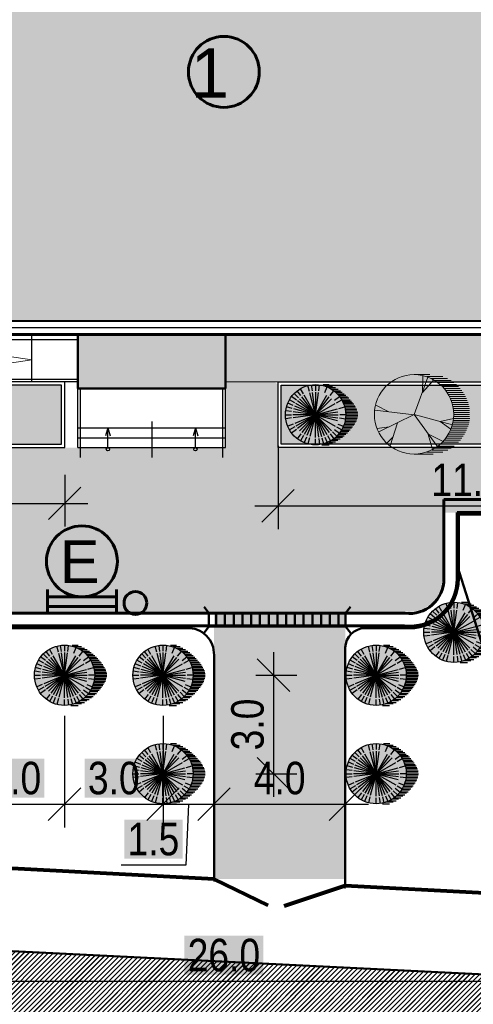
# Model space of a CAD drawing. Header units: millimetres. Extents: x -257011 to 237647566, y 2784933 to 6706507.
# Tile 389 of 451: x 10918180 to 10932003, y 5295984 to 5325991. Entities that reach past the tile are written whole.
import ezdxf

# ---------------------------------------------------------------- set-up
doc = ezdxf.new("R2010")
doc.units = ezdxf.units.MM
doc.header["$LTSCALE"] = 1000
doc.header["$XCLIPFRAME"] = 0
doc.header["$PDMODE"] = 32
doc.header["$PDSIZE"] = 0.3
doc.linetypes.add('ACAD_ISO02W100', pattern=[15, 12, -3])
for name, color, linetype in [('(002) Рамка', 7, 'Continuous'), ('(040) Ограда', 7, 'Continuous'), ('TREE', 74, 'Continuous')]:
    doc.layers.add(name, color=color, linetype=linetype)
for name, color, linetype, lineweight in [('.', 7, 'Continuous', 15), ('expl', 234, 'Continuous', 13), ('Та', 250, 'Continuous', 25), ('Ф А С А Д', 250, 'Continuous', 15)]:
    doc.layers.add(name, color=color, linetype=linetype, lineweight=lineweight)
doc.styles.add('ATTR', font='romans.shx', dxfattribs={"width": 0.8, "height": 0.470416})
doc.styles.add('Roman', font='romans')
doc.styles.get("Standard").update_dxf_attribs({"font": 'ARIALN.TTF'})
doc.styles.add('WMF-Times New Roman0', font='times.ttf')
doc.linetypes.add('FENCELINE1', pattern='A,6.35,-2.54,[133,ltypeshp.shx,S=2.54,R=0,X=-2.54,Y=0],-2.54,25.4', length=36.83)
doc.linetypes.add('KANALIS_K', pattern='A,1,["<",Standard,S=1.8,R=0,X=-0.9,Y=-0.9],3,-1,["К",Standard,S=1.8,R=0,X=-0.9,Y=-0.9],-1,10', length=16)
doc.dimstyles.new('ISO-25_WS', dxfattribs={"dimscale": 141.414141, "dimtxt": 7, "dimasz": 7, "dimexe": 5, "dimexo": 20, "dimgap": 2, "dimtad": 1, "dimdec": 0, "dimdsep": 46, "dimtxsty": 'Standard', "dimblk": 'OBLIQUE', "dimcen": 2.5, "dimdle": 5, "dimclrd": 5, "dimclre": 5, "dimclrt": 5, "dimadec": 0, "dimazin": 0, "dimtfac": 1, "dimtdec": 0, "dimtmove": 0, "dimatfit": 3, "dimldrblk": 'OBLIQUE', "dimfxl": 0, "dimtolj": 1, "dimtzin": 0, "dimlwd": 30, "dimlwe": 30, "dimarcsym": 0})
picture_1 = doc.add_image_def('image1.jpg', size_in_pixel=(9921, 7016))

# ---------------------------------------------------------------- blocks, each defined once
blk = doc.blocks.new('dghtfhs')
at = {"lineweight": 50, "ltscale": 1000}
image = blk.add_image(picture_1, insert=(4006014, -1032674), size_in_units=(238817, 168888), rotation=-90, dxfattribs=at)
image.set_boundary_path([(2317.04, 1251.37), (7352.33, 5965.575)])
blk = doc.blocks.new('ergrtshjs')
at = {"layer": '(040) Ограда', "linetype": 'KANALIS_K', "ltscale": 1000}
h = blk.add_hatch(color=256, dxfattribs=at)
h.set_gradient(color1=(255, 0, 0), color2=(255, 0, 0), tint=0.41, name='INVSPHERICAL')
h.paths.add_polyline_path([(4220109, -1174872), (4193509, -1174872), (4193509, -1159672), (4220109, -1159672)])
h = blk.add_hatch(color=256, dxfattribs=at)
h.set_gradient(color1=(255, 0, 0), color2=(255, 0, 0), tint=0.41, name='INVSPHERICAL')
h.paths.add_polyline_path([(4202859, -1175272), (4205134, -1175272), (4207359, -1175272), (4207359, -1176922), (4202859, -1176922)])
at = {"layer": '.', "lineweight": 0, "ltscale": 1000}
h = blk.add_hatch(dxfattribs=at)
h.set_pattern_fill('AR-SAND', color=252, scale=10)
h.set_pattern_definition([(37.5, (0, -27743), (-16.000313, 489.413237), [0, -386.08, 0, -431.8, 0, -412.75]), (7.5, (0, -27743), (449.52328, 716.8251), [0, -208.28, 0, -347.98, 0, -133.35]), (327.5, (-312.4, -27743), (790.99237, 1.437185), [0, -127, 0, -457.2, 0, -596.9]), (317.5, (-312.4, -27743), (763.55645, 222.92932), [0, -63.5, 0, -299.72, 0, -342.9])])
h.paths.add_polyline_path([(4221959, -1157822), (4191659, -1157822), (4191659, -1165772), (4193109, -1165772), (4193109, -1159272), (4220509, -1159272), (4220509, -1166372), (4221959, -1166372)])
h.paths.add_polyline_path([(4193109, -1173772), (4191659, -1173772), (4191659, -1176722), (4196959, -1176722), (4196959, -1175272), (4193109, -1175272)])
h.paths.add_polyline_path([(4221959, -1171476), (4221959, -1168172), (4220509, -1168172), (4220509, -1175272), (4207359, -1175272), (4207359, -1176722), (4221959, -1176722)])
at = {"ltscale": 100}
for p, q in [((4201459, -1176722), (4201459, -1175272)), ((4207359, -1178722), (4207359, -1175379)), ((4202859, -1176722), (4196959, -1176722))]:
    blk.add_line(p, q, dxfattribs=at)
at = {"lineweight": 30, "ltscale": 100}
for p, q in [((4202859, -1178722), (4202859, -1175272)), ((4207359, -1178722), (4207359, -1176472)), ((4202859, -1178122), (4207359, -1178122)), ((4202859, -1178422), (4207359, -1178422)), ((4202859, -1178722), (4207359, -1178722))]:
    blk.add_line(p, q, dxfattribs=at)
at = {"color": 204, "linetype": 'FENCELINE1', "lineweight": 30, "ltscale": 15}
for p, q in [((4202859, -1175442), (4196659, -1175442)), ((4202859, -1176642), (4196659, -1176642)), ((4202939, -1179022), (4202939, -1176922)), ((4207279, -1179022), (4207279, -1176922)), ((4205109, -1177922), (4205109, -1179022))]:
    blk.add_line(p, q, dxfattribs=at)
at = {"lineweight": 60, "ltscale": 1000}
blk.add_lwpolyline([(4193109, -1159272), (4220509, -1159272), (4220509, -1175272), (4193109, -1175272)], close=True, dxfattribs=at)
at = {"color": 1, "lineweight": 30, "ltscale": 1000}
blk.add_lwpolyline([(4193309, -1159472), (4220309, -1159472), (4220309, -1175072), (4193309, -1175072)], close=True, dxfattribs=at)
at = {"lineweight": 40, "ltscale": 1000}
blk.add_lwpolyline([(4193509, -1159672), (4220109, -1159672), (4220109, -1174872), (4193509, -1174872)], close=True, dxfattribs=at)
at = {"lineweight": 0, "ltscale": 1000}
for points in [[(4202859, -1176722), (4191659, -1176722), (4191659, -1168172)], [(4221959, -1168172), (4221959, -1176722), (4207359, -1176722)]]:
    blk.add_lwpolyline(points, dxfattribs=at)
at = {"color": 251, "linetype": 'ACAD_ISO02W100', "lineweight": 0, "ltscale": 50}
blk.add_lwpolyline([(4196959, -1175379), (4201459, -1176050), (4196959, -1176722)], dxfattribs=at)
at = {"lineweight": 50, "ltscale": 1000}
blk.add_lwpolyline([(4207359, -1176922), (4202859, -1176922), (4202859, -1175272), (4207359, -1175272)], close=True, dxfattribs=at)
at = {"layer": 'expl', "lineweight": 30}
for p, q in [((4203774, -1178122), (4203707, -1178365)), ((4203774, -1178722), (4203774, -1178122)), ((4203774, -1178122), (4203841, -1178365)), ((4206444, -1178122), (4206377, -1178365)), ((4206444, -1178722), (4206444, -1178122)), ((4206444, -1178122), (4206511, -1178365))]:
    blk.add_line(p, q, dxfattribs=at)
for centre in [(4203774, -1178772), (4206444, -1178772)]:
    blk.add_circle(centre, 50, dxfattribs=at)
blk = doc.blocks.new('16')
h = blk.add_hatch(color=256)
h.dxf.hatch_style = 1
h.set_gradient(color1=(153, 204, 102), one_color=1, tint=1, name='SPHERICAL')
h.paths.add_polyline_path([(16382639, 10776741, 1), (16386324, 10776741, 1)])
blk.add_circle((16384481, 10776741), 1842)
at = {"layer": 'TREE'}
for p, q in [((16384102, 10778156), (16384005, 10778520)), ((16384290, 10778196), (16384241, 10778567)), ((16384481, 10778583), (16384481, 10778214)), ((16384673, 10778196), (16384722, 10778567)), ((16384938, 10778583), (16385310, 10778583)), ((16383442, 10777780), (16383179, 10778043)), ((16383584, 10777909), (16383360, 10778202)), ((16383746, 10778014), (16383560, 10778336)), ((16384481, 10776741), (16383791, 10777937)), ((16384481, 10776741), (16384124, 10778075)), ((16384481, 10776741), (16384302, 10778103)), ((16384481, 10778122), (16384481, 10776741)), ((16384481, 10776741), (16384661, 10778103)), ((16384481, 10776741), (16385172, 10777937)), ((16385044, 10778100), (16385186, 10778442)), ((16385074, 10778491), (16385524, 10778491)), ((16385282, 10778398), (16385700, 10778398)), ((16385378, 10777909), (16385603, 10778202)), ((16385450, 10778306), (16385862, 10778306)), ((16385595, 10778214), (16385999, 10778214)), ((16385701, 10778122), (16386115, 10778122)), ((16385799, 10778030), (16386226, 10778030)), ((16385881, 10777938), (16386324, 10777938)), ((16383119, 10777305), (16382780, 10777445)), ((16383208, 10777476), (16382886, 10777662)), ((16383317, 10777634), (16383020, 10777862)), ((16384481, 10776741), (16383285, 10777431)), ((16384481, 10776741), (16383384, 10777583)), ((16384481, 10776741), (16383504, 10777717)), ((16384481, 10776741), (16383643, 10777834)), ((16384481, 10776741), (16385320, 10777834)), ((16384481, 10776741), (16385458, 10777717)), ((16384481, 10776741), (16385678, 10777431)), ((16385646, 10777634), (16385943, 10777862)), ((16385755, 10777476), (16386077, 10777662)), ((16385956, 10777846), (16386436, 10777846)), ((16386517, 10777754), (16386019, 10777754)), ((16386085, 10777662), (16386598, 10777662)), ((16386124, 10777569), (16386671, 10777569)), ((16386744, 10777477), (16386171, 10777477)), ((16386812, 10777385), (16386207, 10777385)), ((16386238, 10777293), (16386872, 10777293)), ((16382639, 10776741), (16383008, 10776741)), ((16383020, 10776933), (16382655, 10776981)), ((16383056, 10777122), (16382702, 10777217)), ((16384481, 10776741), (16383100, 10776741)), ((16384481, 10776741), (16383114, 10776920)), ((16384481, 10776741), (16383114, 10776561)), ((16384481, 10776741), (16383147, 10777098)), ((16384481, 10776741), (16383207, 10777268)), ((16384481, 10776741), (16383207, 10776213)), ((16384481, 10776741), (16383285, 10776050)), ((16384481, 10776741), (16383384, 10775898)), ((16384481, 10776741), (16383504, 10775764)), ((16384481, 10776741), (16383643, 10775648)), ((16384481, 10776741), (16383791, 10775544)), ((16384481, 10776741), (16383956, 10775471)), ((16384481, 10776741), (16384124, 10775406)), ((16384481, 10776741), (16385816, 10777098)), ((16384481, 10776741), (16385848, 10776920)), ((16384481, 10776741), (16385863, 10776741)), ((16384481, 10776741), (16385458, 10775764)), ((16384481, 10776741), (16385816, 10776383)), ((16384481, 10776741), (16385678, 10776050)), ((16384481, 10776741), (16385848, 10776561)), ((16384481, 10776741), (16385320, 10775648)), ((16384481, 10776741), (16385172, 10775544)), ((16384481, 10776741), (16384839, 10775406)), ((16384481, 10776741), (16385007, 10775471)), ((16384481, 10776741), (16384661, 10775378)), ((16384481, 10775359), (16384481, 10776741)), ((16385907, 10777122), (16386261, 10777217)), ((16386324, 10776741), (16385955, 10776741)), ((16386924, 10777201), (16386269, 10777201)), ((16386289, 10777109), (16386975, 10777109)), ((16387013, 10777017), (16386304, 10777017)), ((16386316, 10776925), (16387043, 10776925)), ((16387056, 10776833), (16386320, 10776833)), ((16386328, 10776741), (16387065, 10776741)), ((16383020, 10776548), (16382655, 10776500)), ((16383119, 10776176), (16382780, 10776036)), ((16385844, 10776176), (16386183, 10776036)), ((16385942, 10776548), (16386308, 10776500)), ((16386812, 10776096), (16386211, 10776096)), ((16386242, 10776188), (16386872, 10776188)), ((16386928, 10776280), (16386262, 10776280)), ((16386285, 10776372), (16386975, 10776372)), ((16387005, 10776464), (16386305, 10776464)), ((16386313, 10776556), (16387035, 10776556)), ((16387056, 10776648), (16386324, 10776648)), ((16383208, 10776005), (16382886, 10775819)), ((16383317, 10775847), (16383020, 10775619)), ((16383584, 10775572), (16383360, 10775279)), ((16385378, 10775572), (16385603, 10775279)), ((16385521, 10775701), (16385784, 10775438)), ((16385646, 10775847), (16385943, 10775619)), ((16385755, 10776005), (16386077, 10775819)), ((16386333, 10775543), (16385881, 10775543)), ((16385956, 10775635), (16386427, 10775635)), ((16386517, 10775727), (16386023, 10775727)), ((16386081, 10775819), (16386603, 10775819)), ((16386680, 10775912), (16386132, 10775912)), ((16386171, 10776004), (16386744, 10776004)), ((16383746, 10775467), (16383560, 10775145)), ((16383918, 10775381), (16383776, 10775039)), ((16384102, 10775325), (16384005, 10774961)), ((16384481, 10774898), (16384481, 10775267)), ((16384673, 10775285), (16384722, 10774914)), ((16384861, 10775325), (16384958, 10774961)), ((16384868, 10774898), (16385306, 10774898)), ((16385044, 10775381), (16385186, 10775039)), ((16385511, 10774991), (16385058, 10774991)), ((16385217, 10775467), (16385402, 10775145)), ((16385310, 10775083), (16385695, 10775083)), ((16385849, 10775175), (16385446, 10775175)), ((16385587, 10775267), (16385995, 10775267)), ((16386119, 10775359), (16385697, 10775359)), ((16385795, 10775451), (16386230, 10775451))]:
    blk.add_line(p, q, dxfattribs=at)
at = {"layer": 'TREE', "style": 'ATTR', "width": 0.8, "flags": 9}
blk.add_attdef('ESTCODE', (16384481, 10776741), '', height=21.5, dxfattribs=at)
blk = doc.blocks.new('17')
at = {"layer": 'TREE', "color": 68, "lineweight": 20, "true_color": 0x306100}
for p, q in [((16375547, 10777897), (16376284, 10777897)), ((16375547, 10776055), (16376189, 10777778)), ((16375932, 10777072), (16375955, 10777838)), ((16376140, 10777805), (16376884, 10777805)), ((16376347, 10777713), (16377104, 10777713)), ((16375943, 10777072), (16376470, 10777658)), ((16376516, 10777620), (16377265, 10777620)), ((16376661, 10777528), (16377389, 10777528)), ((16376767, 10777436), (16377515, 10777436)), ((16376865, 10777344), (16377610, 10777344)), ((16376947, 10777252), (16377692, 10777252)), ((16377022, 10777160), (16377766, 10777160)), ((16377829, 10777068), (16377084, 10777068)), ((16377151, 10776976), (16377888, 10776976)), ((16377190, 10776884), (16377939, 10776884)), ((16377982, 10776792), (16377237, 10776792)), ((16374374, 10776171), (16373777, 10776487)), ((16378017, 10776699), (16377272, 10776699)), ((16377304, 10776607), (16378052, 10776607)), ((16378077, 10776515), (16377335, 10776515)), ((16377355, 10776423), (16378098, 10776423)), ((16378111, 10776331), (16377369, 10776331)), ((16375545, 10776036), (16373730, 10776246)), ((16375545, 10776051), (16373917, 10775240)), ((16375545, 10776051), (16377325, 10775571)), ((16375545, 10776051), (16376623, 10774580)), ((16377378, 10775870), (16378127, 10775870)), ((16377381, 10776239), (16378126, 10776239)), ((16378126, 10776147), (16377386, 10776147)), ((16378126, 10775963), (16377390, 10775963)), ((16377394, 10776055), (16378126, 10776055)), ((16374386, 10775481), (16373835, 10775406)), ((16374784, 10775661), (16374433, 10774595)), ((16376751, 10775721), (16377384, 10775856)), ((16376763, 10775721), (16377255, 10775376)), ((16378017, 10775410), (16377276, 10775410)), ((16377308, 10775502), (16378050, 10775502)), ((16378080, 10775594), (16377327, 10775594)), ((16377351, 10775686), (16378099, 10775686)), ((16378115, 10775778), (16377370, 10775778)), ((16374561, 10775000), (16374292, 10774730)), ((16376201, 10775120), (16376400, 10774445)), ((16376213, 10775135), (16376868, 10774805)), ((16377022, 10774949), (16377766, 10774949)), ((16377829, 10775042), (16377088, 10775042)), ((16377147, 10775134), (16377884, 10775134)), ((16377939, 10775226), (16377198, 10775226)), ((16377237, 10775318), (16377982, 10775318)), ((16376652, 10774581), (16377414, 10774581)), ((16377515, 10774673), (16376763, 10774673)), ((16376861, 10774765), (16377610, 10774765)), ((16377696, 10774857), (16376947, 10774857)), ((16375547, 10774213), (16376438, 10774213)), ((16376888, 10774305), (16376124, 10774305)), ((16376376, 10774397), (16377108, 10774397)), ((16377265, 10774489), (16376512, 10774489))]:
    blk.add_line(p, q, dxfattribs=at)
blk.add_circle((16375547, 10776055), 1842, dxfattribs=at)
at = {"layer": 'TREE', "color": 68, "lineweight": 20, "true_color": 0x306100, "style": 'ATTR', "width": 0.8, "flags": 9}
blk.add_attdef('ESTCODE', (16375545, 10776051), '', height=21.5, dxfattribs=at)
blk = doc.blocks.new('_Oblique')
at = {"color": 0, "linetype": 'ByBlock', "lineweight": -2}
blk.add_line((-0.5, -0.5), (0.5, 0.5), dxfattribs=at)
blk = doc.blocks.new('*D1663')
at = {"color": 5, "lineweight": 30, "transparency": 16777216}
for p, q in [((10911402, 5313773), (10911402, 5295984)), ((10937402, 5313773), (10937402, 5295984)), ((10910695, 5296691), (10938109, 5296691))]:
    blk.add_line(p, q, dxfattribs=at)
at = {"layer": 'Defpoints', "color": 0, "lineweight": 50, "transparency": 16777216}
for p in [(10911402, 5316601), (10937402, 5316601), (10937402, 5296691)]:
    blk.add_point(p, dxfattribs=at)
at = {"color": 5, "lineweight": 30, "transparency": 16777216, "xscale": 989.89898989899, "yscale": 989.89898989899, "zscale": 989.89898989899, "rotation": 180}
blk.add_blockref('_Oblique', (10911402, 5296691), dxfattribs=at)
at = {"color": 5, "lineweight": 30, "transparency": 16777216, "xscale": 989.89898989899, "yscale": 989.89898989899, "zscale": 989.89898989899}
blk.add_blockref('_Oblique', (10937402, 5296691), dxfattribs=at)
at = {"color": 5, "lineweight": 50, "transparency": 16777216, "insert": (10924402, 5297479), "char_height": 989.9, "attachment_point": 5, "bg_fill": 1, "box_fill_scale": 1.1, "bg_fill_color": 255, "bg_fill_transparency": 0}
blk.add_mtext('\\A1;26.0', dxfattribs=at)
blk = doc.blocks.new('*D1684')
at = {"color": 5, "transparency": 16777216}
for p, q in [((10916547, 5304775), (10916547, 5301377)), ((10919547, 5304775), (10919547, 5301377)), ((10915839, 5302084), (10920254, 5302084))]:
    blk.add_line(p, q, dxfattribs=at)
at = {"layer": 'Defpoints', "color": 0, "lineweight": 50, "transparency": 16777216}
for p in [(10916547, 5307603), (10919547, 5307603), (10919547, 5302084)]:
    blk.add_point(p, dxfattribs=at)
at = {"color": 5, "transparency": 16777216, "xscale": 989.89898989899, "yscale": 989.89898989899, "zscale": 989.89898989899, "rotation": 180}
blk.add_blockref('_Oblique', (10916547, 5302084), dxfattribs=at)
at = {"color": 5, "transparency": 16777216, "xscale": 989.89898989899, "yscale": 989.89898989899, "zscale": 989.89898989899}
blk.add_blockref('_Oblique', (10919547, 5302084), dxfattribs=at)
at = {"color": 5, "lineweight": 0, "transparency": 16777216, "insert": (10918047, 5302873), "char_height": 989.9, "attachment_point": 5, "bg_fill": 1, "box_fill_scale": 1.1, "bg_fill_color": 255, "bg_fill_transparency": 0}
blk.add_mtext('\\A1;3.0', dxfattribs=at)
blk = doc.blocks.new('*D1685')
at = {"color": 5, "transparency": 16777216}
for p, q in [((10919547, 5304775), (10919547, 5301377)), ((10922547, 5304775), (10922547, 5301377)), ((10918839, 5302084), (10923254, 5302084))]:
    blk.add_line(p, q, dxfattribs=at)
at = {"layer": 'Defpoints', "color": 0, "lineweight": 50, "transparency": 16777216}
for p in [(10919547, 5307603), (10922547, 5307603), (10922547, 5302084)]:
    blk.add_point(p, dxfattribs=at)
at = {"color": 5, "transparency": 16777216, "xscale": 989.89898989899, "yscale": 989.89898989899, "zscale": 989.89898989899, "rotation": 180}
blk.add_blockref('_Oblique', (10919547, 5302084), dxfattribs=at)
at = {"color": 5, "transparency": 16777216, "xscale": 989.89898989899, "yscale": 989.89898989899, "zscale": 989.89898989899}
blk.add_blockref('_Oblique', (10922547, 5302084), dxfattribs=at)
at = {"color": 5, "lineweight": 0, "transparency": 16777216, "insert": (10921047, 5302873), "char_height": 989.9, "attachment_point": 5, "bg_fill": 1, "box_fill_scale": 1.1, "bg_fill_color": 255, "bg_fill_transparency": 0}
blk.add_mtext('\\A1;3.0', dxfattribs=at)
blk = doc.blocks.new('*D1734')
at = {"color": 5, "transparency": 16777216}
for p, q in [((10925915, 5306720), (10925915, 5302305)), ((10925375, 5306013), (10926622, 5306013)), ((10925375, 5303012), (10926622, 5303012))]:
    blk.add_line(p, q, dxfattribs=at)
at = {"layer": 'Defpoints', "color": 0, "lineweight": 50, "transparency": 16777216}
for p in [(10922547, 5306013), (10922547, 5303012), (10925915, 5303012)]:
    blk.add_point(p, dxfattribs=at)
at = {"color": 5, "transparency": 16777216, "xscale": 989.89898989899, "yscale": 989.89898989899, "zscale": 989.89898989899}
for p, rotation in [((10925915, 5306013), 90), ((10925915, 5303012), 270)]:
    blk.add_blockref('_Oblique', p, dxfattribs=dict(at, rotation=rotation))
at = {"color": 5, "lineweight": 0, "transparency": 16777216, "insert": (10925127, 5304512), "char_height": 989.9, "attachment_point": 5, "rotation": 90, "bg_fill": 1, "box_fill_scale": 1.1, "bg_fill_color": 255, "bg_fill_transparency": 0}
blk.add_mtext('\\A1;3.0', dxfattribs=at)
blk = doc.blocks.new('dgfth')
at = {"lineweight": 60}
for p, q in [((4154321, -1423409), (4154321, -1422365)), ((4157259, -1423409), (4157259, -1422365))]:
    blk.add_line(p, q, dxfattribs=at)
blk.add_lwpolyline([(4154321, -1422683), (4157259, -1422683), (4157259, -1423091), (4154321, -1423091)], close=True, dxfattribs=at)
blk.add_circle((4158072, -1422946), 486, dxfattribs=at)
blk = doc.blocks.new('*D1697')
at = {"color": 5, "transparency": 16777216}
for p, q in [((10926052, 5313002), (10926052, 5310467)), ((10937602, 5313002), (10937602, 5310467)), ((10925345, 5311174), (10938309, 5311174))]:
    blk.add_line(p, q, dxfattribs=at)
at = {"layer": 'Defpoints', "color": 0, "lineweight": 50, "transparency": 16777216}
for p in [(10926052, 5315830), (10937602, 5315830), (10937602, 5311174)]:
    blk.add_point(p, dxfattribs=at)
at = {"color": 5, "transparency": 16777216, "xscale": 989.89898989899, "yscale": 989.89898989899, "zscale": 989.89898989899, "rotation": 180}
blk.add_blockref('_Oblique', (10926052, 5311174), dxfattribs=at)
at = {"color": 5, "transparency": 16777216, "xscale": 989.89898989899, "yscale": 989.89898989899, "zscale": 989.89898989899}
blk.add_blockref('_Oblique', (10937602, 5311174), dxfattribs=at)
at = {"color": 5, "lineweight": 0, "transparency": 16777216, "insert": (10931827, 5311962), "char_height": 989.9, "attachment_point": 5, "bg_fill": 1, "box_fill_scale": 1.1, "bg_fill_color": 255, "bg_fill_transparency": 0}
blk.add_mtext('\\A1;11.5', dxfattribs=at)
blk = doc.blocks.new('*D1735')
at = {"color": 5, "transparency": 16777216}
for p, q in [((10911202, 5312123), (10911202, 5310543)), ((10919552, 5312123), (10919552, 5310543)), ((10910495, 5311250), (10920259, 5311250))]:
    blk.add_line(p, q, dxfattribs=at)
at = {"layer": 'Defpoints', "color": 0, "lineweight": 50, "transparency": 16777216}
for p in [(10911202, 5314951), (10919552, 5314951), (10919552, 5311250)]:
    blk.add_point(p, dxfattribs=at)
at = {"color": 5, "transparency": 16777216, "xscale": 989.89898989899, "yscale": 989.89898989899, "zscale": 989.89898989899, "rotation": 180}
blk.add_blockref('_Oblique', (10911202, 5311250), dxfattribs=at)
at = {"color": 5, "transparency": 16777216, "xscale": 989.89898989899, "yscale": 989.89898989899, "zscale": 989.89898989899}
blk.add_blockref('_Oblique', (10919552, 5311250), dxfattribs=at)
at = {"color": 5, "lineweight": 0, "transparency": 16777216, "insert": (10915377, 5312039), "char_height": 989.9, "attachment_point": 5, "bg_fill": 1, "box_fill_scale": 1.1, "bg_fill_color": 255, "bg_fill_transparency": 0}
blk.add_mtext('\\A1;8.3', dxfattribs=at)
blk = doc.blocks.new('*D1725')
at = {"color": 5, "ltscale": 1000, "transparency": 16777216}
for p, q in [((10922547, 5304775), (10922547, 5301377)), ((10921839, 5302084), (10924809, 5302084)), ((10923324, 5302084), (10923241, 5300225)), ((10924102, 5299729), (10924102, 5301377)), ((10923241, 5300225), (10921268, 5300225))]:
    blk.add_line(p, q, dxfattribs=at)
at = {"layer": 'Defpoints', "color": 0, "lineweight": 50, "ltscale": 1000, "transparency": 16777216}
for p in [(10922547, 5307603), (10924102, 5302558), (10924102, 5302084)]:
    blk.add_point(p, dxfattribs=at)
at = {"color": 5, "ltscale": 1000, "transparency": 16777216, "xscale": 989.89898989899, "yscale": 989.89898989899, "zscale": 989.89898989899, "rotation": 180}
blk.add_blockref('_Oblique', (10922547, 5302084), dxfattribs=at)
at = {"color": 5, "ltscale": 1000, "transparency": 16777216, "xscale": 989.89898989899, "yscale": 989.89898989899, "zscale": 989.89898989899}
blk.add_blockref('_Oblique', (10924102, 5302084), dxfattribs=at)
at = {"color": 5, "lineweight": 50, "ltscale": 1000, "transparency": 16777216, "insert": (10922254, 5301013), "char_height": 989.9, "attachment_point": 5, "bg_fill": 1, "box_fill_scale": 1.1, "bg_fill_color": 255, "bg_fill_transparency": 0}
blk.add_mtext('\\A1;1.5', dxfattribs=at)
blk = doc.blocks.new('*D1726')
at = {"color": 5, "ltscale": 1000, "transparency": 16777216}
for p, q in [((10923395, 5302084), (10928809, 5302084)), ((10924102, 5299729), (10924102, 5301377)), ((10928102, 5299515), (10928102, 5301377))]:
    blk.add_line(p, q, dxfattribs=at)
at = {"layer": 'Defpoints', "color": 0, "lineweight": 50, "ltscale": 1000, "transparency": 16777216}
for p in [(10924102, 5302558), (10928102, 5302343), (10928102, 5302084)]:
    blk.add_point(p, dxfattribs=at)
at = {"color": 5, "ltscale": 1000, "transparency": 16777216, "xscale": 989.89898989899, "yscale": 989.89898989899, "zscale": 989.89898989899, "rotation": 180}
blk.add_blockref('_Oblique', (10924102, 5302084), dxfattribs=at)
at = {"color": 5, "ltscale": 1000, "transparency": 16777216, "xscale": 989.89898989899, "yscale": 989.89898989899, "zscale": 989.89898989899}
blk.add_blockref('_Oblique', (10928102, 5302084), dxfattribs=at)
at = {"color": 5, "lineweight": 50, "ltscale": 1000, "transparency": 16777216, "insert": (10926102, 5302873), "char_height": 989.9, "attachment_point": 5, "bg_fill": 1, "box_fill_scale": 1.1, "bg_fill_color": 255, "bg_fill_transparency": 0}
blk.add_mtext('\\A1;4.0', dxfattribs=at)
blk = doc.blocks.new('dhyjfyuk')
at = {"style": 'WMF-Times New Roman0'}
for s, insert, char_height, width, attachment_point in [('\\pi3453.25486;Samarqand viloyati Toyloq tumani "Хоnсhоrbоg\'" МFY dagi 11-son \\P\\pi1816.32378;maktabni rekonstruksiya qilish. (360 o\'quvchi o\'rinli qo\'shimcha bino \\P\\pi27327.21058;qurish).', (4414694, -1193420), 1400, 60812.6, 4), ('\\pi12888.864;{\\fTimes New Roman|b1|i0|c204|p18;\\C0;MCHJ\\P\\pi2815.884;"PARVIZ  PROEKT  SERVIS"\\P\\pi9383.364;Samarqand sh.\\C256; }', (4448452, -1205594), 1200, 29788.7, 1)]:
    blk.add_mtext(s, dxfattribs=dict(at, insert=insert, char_height=char_height, width=width, attachment_point=attachment_point))

msp = doc.modelspace()

# ---------------------------------------------------------------- hatches: boundary and pattern name
at = {"lineweight": 15, "true_color": 0x8c9ba1}
h = msp.add_hatch(dxfattribs=at)
h.set_pattern_fill('JIS_LC_20', color=252, scale=5.3)
h.set_pattern_definition([(45, (6816900.1, 6496842.05), (-74.9533188, 74.9533188), []), (45, (6816902.22, 6496842.05), (-74.9533188, 74.9533188), [])])
edge = h.paths.add_edge_path()
edge.add_line((10868276.08, 5295078.563), (10948872.214, 5290990.782))
edge.add_line((10948872.214, 5290990.782), (10949054.912, 5296067.407))
edge.add_line((10949054.912, 5296067.407), (10869324.642, 5300003.426))
edge.add_arc((10869735.146, 5303784.884), 3803.675, 182.2589465, 263.8043995, ccw=False)
edge.add_line((10865934.427, 5303634.959), (10864382.699, 5365659.14))
edge.add_line((10864382.699, 5365659.14), (10862393.585, 5384338.68))
edge.add_line((10862393.585, 5384338.68), (10860440.595, 5394722.594))
edge.add_arc((10865726.986, 5395866.385), 5408.713, 94.5325535, 192.2086185, ccw=False)
edge.add_line((10865299.559, 5401258.183), (10956571.286, 5400641.926))
edge.add_line((10956571.286, 5400641.926), (11013863.449, 5398044.082))
edge.add_line((11013863.449, 5398044.082), (11013928.605, 5394282.249))
edge.add_line((11013928.605, 5394282.249), (11013240.852, 5356795.776))
edge.add_line((11013240.852, 5356795.776), (10946711.664, 5358046.733))
edge.add_line((10946711.664, 5358046.733), (10946177.879, 5349270.431))
edge.add_line((10946177.879, 5349270.431), (10951509.728, 5348942.201))
edge.add_line((10951509.728, 5348942.201), (10951718.223, 5351693.274))
edge.add_arc((10954047.73, 5351516.728), 2336.187, 99.0122848, 175.6660054, ccw=False)
edge.add_line((10953681.775, 5353824.074), (10983927.916, 5353293.091))
edge.add_line((10983927.916, 5353293.091), (11018169.642, 5352655.944))
edge.add_line((11018169.642, 5352655.944), (11018960.105, 5397900.079))
edge.add_line((11018960.105, 5397900.079), (11021908.421, 5398039.987))
edge.add_line((11021908.421, 5398039.987), (11021888.619, 5401587.731))
edge.add_line((11021888.619, 5401587.731), (11013825.166, 5401345.256))
edge.add_line((11013825.166, 5401345.256), (10956533.003, 5403943.099))
edge.add_line((10956533.003, 5403943.099), (10862970.379, 5405255.234))
edge.add_line((10862970.379, 5405255.234), (10857027.402, 5406955.49))
edge.add_line((10857027.402, 5406955.49), (10855567.986, 5412039.882))
edge.add_line((10855567.986, 5412039.882), (10850974.633, 5410539.723))
edge.add_line((10850974.633, 5410539.723), (10854690.613, 5398080.564))
edge.add_line((10854690.613, 5398080.564), (10857772.591, 5383642.659))
edge.add_line((10857772.591, 5383642.659), (10859791.032, 5364945.348))
edge.add_line((10859791.032, 5364945.348), (10860513.541, 5345001.864))
edge.add_line((10860513.541, 5345001.864), (10857383.359, 5343894.972))
edge.add_line((10857383.359, 5343894.972), (10854734.77, 5343943.09))
edge.add_line((10854734.77, 5343943.09), (10854493.998, 5340285.489))
edge.add_line((10854493.998, 5340285.489), (10858202.033, 5340237.371))
edge.add_line((10858202.033, 5340237.371), (10860812.146, 5339545.533))
edge.add_line((10860812.146, 5339545.533), (10861209.661, 5287559.104))
edge.add_line((10861209.661, 5287559.104), (10866159.982, 5287481.817))
edge.add_line((10866159.982, 5287481.817), (10866184.097, 5292716.941))
edge.add_arc((10868455.626, 5292812.141), 2273.522, 94.5295109, 182.3998643, ccw=False)
at = {"ltscale": 1000}
h = msp.add_hatch(dxfattribs=at)
h.set_pattern_fill('AR-SAND', color=252, scale=15, angle=266, style=0)
h.set_pattern_definition([(303.5, (6574438.94, 6591153.8), (734.005765, -27.26761), [0, -579.12, 0, -647.7, 0, -619.125]), (273.5, (6574438.9, 6591153.8), (1025.58269, -747.64719), [0, -312.42, 0, -521.97, 0, -200.025]), (233.5, (6574471.6, 6591621.3), (-80.61473, -1183.74871), [0, -190.5, 0, -685.8, 0, -895.35]), (223.5, (6574471.6, 6591621.3), (253.6849, -1165.87085), [0, -95.25, 0, -449.58, 0, -514.35])])
edge = h.paths.add_edge_path()
edge.add_line((10940195.119, 5339605.753), (10938101.617, 5339605.454))
edge.add_line((10938101.617, 5339605.454), (10938101.617, 5342205.382))
edge.add_line((10938101.617, 5342205.382), (10933101.617, 5342205.382))
edge.add_line((10933101.617, 5342205.382), (10933101.617, 5339604.739))
edge.add_line((10933101.617, 5339604.739), (10927419.911, 5339602.641))
edge.add_line((10927419.911, 5339602.641), (10927419.911, 5340102.641))
edge.add_line((10927419.911, 5340102.641), (10923219.911, 5340102.641))
edge.add_line((10923219.911, 5340102.641), (10923219.911, 5339602.041))
edge.add_line((10923219.911, 5339602.041), (10906419.911, 5339600.927))
edge.add_line((10906419.911, 5339600.927), (10906419.911, 5321569.758))
edge.add_line((10906419.911, 5321569.758), (10890830.402, 5321569.758))
edge.add_line((10890830.402, 5321569.758), (10890830.402, 5320401.714))
edge.add_line((10890830.402, 5320401.714), (10881335.701, 5320401.714))
edge.add_line((10881335.701, 5320401.714), (10881335.701, 5314350.313))
edge.add_arc((10882335.701, 5314369.951), 1000.193, 181.1250562, 270)
edge.add_line((10882335.701, 5313369.758), (10905201.617, 5313369.758))
edge.add_arc((10905201.617, 5312369.758), 1000, 0, 90, ccw=False)
edge.add_line((10906201.617, 5312369.758), (10906201.617, 5308950.927))
edge.add_arc((10907201.617, 5308950.927), 1000, 180, 270)
edge.add_line((10907201.617, 5307950.927), (10924101.617, 5307950.927))
edge.add_line((10924101.617, 5307950.927), (10924101.617, 5299801.697))
edge.add_line((10924101.617, 5299801.697), (10928101.617, 5299801.697))
edge.add_line((10928101.617, 5299801.697), (10928101.617, 5307950.927))
edge.add_line((10928101.617, 5307950.927), (10929927.017, 5307950.927))
edge.add_arc((10930050.187, 5308950.927), 1007.557, 262.9782648, 360)
edge.add_line((10931057.743, 5308950.927), (10931057.743, 5310971.164))
edge.add_line((10931057.743, 5310971.164), (10944044.952, 5310971.164))
edge.add_line((10944044.952, 5310971.164), (10944960.257, 5339605.382))
edge.add_line((10944960.257, 5339605.382), (10940195.119, 5339605.753))
h.paths.add_polyline_path([(10937601.617, 5341705.382), (10937601.617, 5339605.382), (10933601.617, 5339605.382), (10933601.617, 5341705.382)], flags=16)
h.paths.add_polyline_path([(10940751.617, 5335600.927), (10940751.617, 5326501.283), (10939251.617, 5326501.283), (10939251.617, 5335600.927)], flags=16)
h.paths.add_polyline_path([(10937251.617, 5335600.927), (10937251.617, 5333600.927), (10911201.617, 5333600.927), (10911201.617, 5336600.927), (10914201.617, 5336600.927), (10914201.617, 5335600.927)], flags=16)
h.paths.add_polyline_path([(10937601.617, 5332400.927), (10937601.726, 5324826.303), (10939826.724, 5324825.927), (10939826.724, 5322825.927), (10937601.617, 5322825.927), (10937601.617, 5316400.927), (10937601.617, 5316400.927), (10924451.617, 5316400.927), (10926051.617, 5314950.927), (10937601.617, 5314950.927), (10937601.617, 5312950.927), (10926051.617, 5312950.927), (10926051.617, 5314863.043), (10924451.617, 5316292.548), (10924451.617, 5312950.927), (10920951.617, 5312950.927), (10911201.617, 5312950.927), (10911201.617, 5314950.927), (10915049.191, 5314950.927), (10915054.043, 5316400.927), (10911201.617, 5316400.927), (10911201.617, 5322825.927), (10908976.509, 5322825.927), (10908976.509, 5324825.927), (10911201.617, 5324825.927), (10911201.617, 5332400.927)], flags=16)
edge = h.paths.add_edge_path(flags=16)
edge.add_line((10905645.112, 5318369.758), (10899723.848, 5318369.758))
edge.add_line((10899723.848, 5318369.758), (10899723.848, 5319869.758))
edge.add_line((10899723.848, 5319869.758), (10906419.911, 5319869.758))
edge.add_line((10906419.911, 5319869.758), (10906419.911, 5319171.823))
edge.add_arc((10905644.315, 5319145.791), 776.033, -89.941131, 1.9223889, ccw=False)
edge = h.paths.add_edge_path(flags=16)
edge.add_arc((10891233.151, 5318771.692), 402.768, 180.5632499, 273.6900317, ccw=False)
edge.add_line((10890830.402, 5318767.732), (10890830.402, 5319334.032))
edge.add_line((10890830.402, 5319334.032), (10893731.478, 5319334.032))
edge.add_line((10893731.478, 5319334.032), (10893731.478, 5319869.758))
edge.add_line((10893731.478, 5319869.758), (10896604.068, 5319869.758))
edge.add_line((10896604.068, 5319869.758), (10896604.068, 5318369.758))
edge.add_line((10896604.068, 5318369.758), (10891259.073, 5318369.758))
h.paths.add_polyline_path([(10881474.905, 5332569.301), (10872778.207, 5332569.301), (10872778.207, 5335669.301), (10868178.207, 5335669.301), (10868178.207, 5334469.301), (10871578.207, 5334469.301), (10871578.207, 5329569.301), (10868178.207, 5329569.301), (10868178.207, 5328369.301), (10872778.207, 5328369.301), (10872778.207, 5330069.301), (10881446.303, 5330069.301)])
at = {"lineweight": 50}
h = msp.add_hatch(color=1, dxfattribs=at)
h.set_gradient(color1=(255, 255, 255), one_color=1, tint=1)
h.paths.add_polyline_path([(10923320.944, 5324400.927, 1), (10925482.29, 5324400.927, 1)])
h = msp.add_hatch(color=1, dxfattribs=at)
h.set_gradient(color1=(255, 255, 255), one_color=1, tint=1)
h.paths.add_polyline_path([(10918993.999, 5309483.267, 1), (10921155.345, 5309483.267, 1)])
at = {"layer": 'Ф А С А Д', "linetype": 'KANALIS_K', "ltscale": 1000}
h = msp.add_hatch(dxfattribs=at)
h.set_pattern_fill('CROSS', color=92, scale=40, angle=95)
h.set_pattern_definition([(95, (6816900.1, 6496842.05), (-275.171012, 230.895895), [127, -381]), (185, (6816957.82, 6496910.84), (-230.895895, -275.171012), [127, -381])])
edge = h.paths.add_edge_path()
edge.add_line((10919451.617, 5314850.927), (10911301.617, 5314850.927))
edge.add_line((10911301.617, 5314850.927), (10911301.617, 5313951.816))
edge.add_arc((10912219.259, 5313968.569), 917.795, 181.0459102, 271.0459102)
edge.add_line((10912236.012, 5313050.927), (10919451.617, 5313050.927))
edge.add_line((10919451.617, 5313050.927), (10919451.617, 5313650.927))
edge.add_line((10919451.617, 5313650.927), (10919451.617, 5314850.927))
h.paths.add_polyline_path([(10937501.617, 5314850.927), (10926151.617, 5314850.927), (10926151.617, 5313050.927), (10937501.617, 5313050.927)])
h.paths.add_polyline_path([(10940651.617, 5335500.927), (10939351.617, 5335500.927), (10939351.617, 5326601.283), (10940651.617, 5326601.283)])
h.paths.add_polyline_path([(10937151.617, 5335500.927), (10914101.617, 5335500.927), (10914101.617, 5336500.927), (10911301.617, 5336500.927), (10911301.617, 5333700.927), (10937151.617, 5333700.927)])
edge = h.paths.add_edge_path(flags=16)
edge.add_arc((10912657.213, 5335793.105), 392.342, 0, 360)
edge = h.paths.add_edge_path()
edge.add_line((10906319.911, 5319170.088), (10906319.911, 5319769.758))
edge.add_line((10906319.911, 5319769.758), (10899823.848, 5319769.758))
edge.add_line((10899823.848, 5319769.758), (10899823.848, 5318469.758))
edge.add_line((10899823.848, 5318469.758), (10905645.059, 5318469.758))
edge.add_arc((10905644.315, 5319145.791), 676.033, 270.0630729, 362.0596831)
edge = h.paths.add_edge_path()
edge.add_line((10896504.068, 5319769.758), (10893831.478, 5319769.758))
edge.add_line((10893831.478, 5319769.758), (10893831.478, 5319234.032))
edge.add_line((10893831.478, 5319234.032), (10890930.402, 5319234.032))
edge.add_line((10890930.402, 5319234.032), (10890930.402, 5318768.259))
edge.add_arc((10891233.151, 5318771.692), 302.768, 180.649642, 274.2562519)
edge.add_line((10891255.622, 5318469.758), (10896504.068, 5318469.758))
edge.add_line((10896504.068, 5318469.758), (10896504.068, 5319769.758))

# ---------------------------------------------------------------- linework, layer by layer
at = {"layer": '(002) Рамка', "color": 1, "linetype": 'FENCELINE1', "lineweight": 80, "ltscale": 0.1}
for p, q in [((10924101.617, 5299801.697), (10925737.062, 5299006.335)), ((10928101.617, 5299591.211), (10926243.92, 5298978.624))]:
    msp.add_line(p, q, dxfattribs=at)
for points in [[(10924101.617, 5299801.697), (10873013.896, 5302490.001), (10868677.447, 5304083.968), (10868201.442, 5312891.111)], [(10943908.072, 5311967.525), (10943807.645, 5310317.054), (10933057.743, 5310971.164), (10932358.478, 5299367.209), (10928101.617, 5299591.211)]]:
    msp.add_lwpolyline(points, dxfattribs=at)
at = {"layer": '(002) Рамка', "color": 0, "lineweight": 60, "ltscale": 1000}
for centre in [(10924401.617, 5324400.927), (10920074.672, 5309483.267)]:
    msp.add_circle(centre, 1080.673, dxfattribs=at)
at = {"lineweight": 50, "ltscale": 1000}
for p, q in [((10924167.976, 5307900.927), (10924167.976, 5307500.927)), ((10924434.47, 5307900.927), (10924434.47, 5307500.927)), ((10924700.963, 5307900.927), (10924700.963, 5307500.927)), ((10924967.457, 5307900.927), (10924967.457, 5307500.927)), ((10925233.95, 5307900.927), (10925233.95, 5307500.927)), ((10925500.444, 5307900.927), (10925500.444, 5307500.927)), ((10925766.937, 5307900.927), (10925766.937, 5307500.927)), ((10926033.431, 5307900.927), (10926033.431, 5307500.927)), ((10926299.924, 5307900.927), (10926299.924, 5307500.927)), ((10926566.418, 5307900.927), (10926566.418, 5307500.927)), ((10926832.911, 5307900.927), (10926832.911, 5307500.927)), ((10927099.405, 5307900.927), (10927099.405, 5307500.927)), ((10927365.898, 5307900.927), (10927365.898, 5307500.927)), ((10927632.392, 5307900.927), (10927632.392, 5307500.927)), ((10927898.886, 5307900.927), (10927898.886, 5307500.927))]:
    msp.add_line(p, q, dxfattribs=at)
for points in [[(10949054.912, 5296067.407), (10869324.642, 5300003.426, -0.371625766), (10865934.427, 5303634.959), (10864382.699, 5365659.14), (10862393.585, 5384338.68), (10860386.268, 5395011.446, -0.437732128), (10865299.559, 5401258.183), (10956571.286, 5400641.926)], [(10924101.617, 5299801.697), (10924101.617, 5306627.364, 0.43435267), (10923275.11, 5307450.927), (10907201.617, 5307450.927, -0.414213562), (10905701.617, 5308950.927), (10905701.617, 5312846.992)], [(10933054.4, 5310915.675), (10931557.743, 5310900.817), (10931557.743, 5308950.927, -0.443865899), (10929899.43, 5307450.927), (10928699.599, 5307450.927, 0.4022066), (10928101.617, 5306854.813), (10928101.617, 5299591.211)]]:
    msp.add_lwpolyline(points, format="xyb", dxfattribs=at)
at = {"color": 150, "lineweight": 60}
for points in [[(10907419.911, 5319396.778), (10907419.911, 5339554.737), (10945350.341, 5339554.737), (10943761.467, 5310971.164), (10931507.743, 5310971.164)], [(10907819.911, 5319349.64), (10907819.911, 5339154.737), (10944950.341, 5339154.737), (10943361.467, 5311371.164), (10931107.743, 5311371.164)]]:
    msp.add_lwpolyline(points, dxfattribs=at)
at = {"lineweight": 30, "ltscale": 1000}
msp.add_lwpolyline([(10919551.617, 5312950.927), (10919551.617, 5313750.927), (10919551.617, 5313750.927), (10919551.617, 5314950.927), (10911201.617, 5314950.927), (10911201.617, 5313950.927, 0.40409526), (10912201.617, 5312950.927), (10919551.617, 5312950.927), (10919551.617, 5313750.927)], format="xyb", dxfattribs=at)
msp.add_lwpolyline([(10926051.617, 5314950.927), (10937601.617, 5314950.927), (10937601.617, 5312950.927), (10926051.617, 5312950.927)], close=True, dxfattribs=at)
at = {"color": 92, "lineweight": 30, "ltscale": 1000}
msp.add_lwpolyline([(10919451.617, 5313050.927), (10919451.617, 5313650.927), (10919451.617, 5313650.927), (10919451.617, 5314850.927), (10911301.617, 5314850.927), (10911301.617, 5313951.816, 0.403560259), (10912202.506, 5313050.927)], format="xyb", close=True, dxfattribs=at)
msp.add_lwpolyline([(10926151.617, 5314850.927), (10937501.617, 5314850.927), (10937501.617, 5313050.927), (10926151.617, 5313050.927)], close=True, dxfattribs=at)
at = {"color": 150, "lineweight": 60}
for points in [[(10931507.743, 5310971.164), (10931507.743, 5308950.927, -0.454593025), (10929901.957, 5307521.434), (10907159.828, 5307522.017, -0.4134163), (10905773.21, 5308920.663), (10905751.617, 5312369.758)], [(10931107.743, 5311371.164), (10931107.743, 5308950.927, -0.449698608), (10929923.987, 5307900.927), (10907201.617, 5307900.927, -0.414213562), (10906151.617, 5308950.927), (10906151.617, 5312369.758)]]:
    msp.add_lwpolyline(points, format="xyb", dxfattribs=at)
at = {"lineweight": 50}
msp.add_lwpolyline([(10931507.743, 5309360.942), (10932848.069, 5305127.559), (10938617.423, 5305127.559)], dxfattribs=at)
at = {"color": 24, "lineweight": 50}
for points in [[(10923798.419, 5307300.927), (10923948.419, 5307500.927), (10923948.419, 5307900.927), (10923798.419, 5308100.927)], [(10928257.363, 5307300.927), (10928107.363, 5307500.927), (10928107.363, 5307900.927), (10928257.363, 5308100.927)]]:
    msp.add_lwpolyline(points, dxfattribs=at)
at = {"lineweight": 50, "ltscale": 1000}
msp.add_lwpolyline([(10923948.419, 5307900.927), (10928107.363, 5307900.927), (10928107.363, 5307500.927), (10923948.419, 5307500.927)], close=True, dxfattribs=at)

# ---------------------------------------------------------------- block references
at = {"layer": '(002) Рамка', "lineweight": 50}
msp.add_blockref('dhyjfyuk', (6007548.681, 6513031.457), dxfattribs=at)
at = {"lineweight": 50, "rotation": 358.3425671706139}
msp.add_blockref('dghtfhs', (6852604.801, 6614633.561), dxfattribs=at)
at = {"lineweight": 50}
msp.add_blockref('ergrtshjs', (6717092.389, 6491672.813), dxfattribs=at)
at = {"color": 150, "lineweight": 100}
for name, p, xscale, yscale, zscale in [('17', (171641.312, -1765787.449), 0.6569891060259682, 0.6569891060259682, 0.6569891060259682), ('16', (2758576.484, -58882.731), 0.4985583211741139, 0.4985583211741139, 0.4985583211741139), ('16', (2762794.049, -65513.203), 0.4985583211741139, 0.4985583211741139, 0.4985583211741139), ('16', (2750927.031, -66821.153), 0.4985583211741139, 0.4985583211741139, 0.4985583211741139), ('16', (2753927.031, -66821.153), 0.4985583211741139, 0.4985583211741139, 0.4985583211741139), ('16', (2760423.215, -66821.153), 0.4985583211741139, 0.4985583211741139, 0.4985583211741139), ('16', (2753927.031, -69821.153), 0.4985583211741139, 0.4985583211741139, 0.4985583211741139), ('16', (2760423.215, -69821.153), 0.4985583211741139, 0.4985583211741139, 0.4985583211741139)]:
    msp.add_blockref(name, p, dxfattribs=dict(at, xscale=xscale, yscale=yscale, zscale=zscale))
at = {"lineweight": 50, "xscale": 0.7154258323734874, "yscale": 0.7154258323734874, "zscale": 0.7154258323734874}
msp.add_blockref('dgfth', (7946915.27, 6326226.925), dxfattribs=at)

# ---------------------------------------------------------------- texts
at = {"color": 250, "attachment_point": 6, "style": 'Roman'}
for s, insert, char_height, width in [('\\pt64500;{\\fArial|b0|i0|c0|p34;1}', (10924557.555, 5324368.588, 0), 1500, 156685.73039), ('\\pt55801.32121;{\\fArial|b0|i0|c204|p34;Е}', (10920609.723, 5309475.303, 0), 1297.70514, 135554.5856)]:
    msp.add_mtext(s, dxfattribs=dict(at, insert=insert, char_height=char_height, width=width))
at = {"insert": (10210020.656, 5317445.415), "char_height": 1484.641859, "width": 79822.57247, "attachment_point": 4, "style": 'Roman'}
msp.add_mtext('\\pi18148.64809,t23754.26974,93492.78231;{\\fArial|b0|i0|c0|p34;2.^I \\fArial|b0|i0|c204|p34;Qurilish belgilangan "A" nuqtasidan amalga oshiriladi.}', dxfattribs=at)
at = {"layer": 'Та', "insert": (10886414.739, 5316459.389), "char_height": 500, "width": 6344.77888, "attachment_point": 1}
msp.add_mtext('\\pi603.175;{\\fTimes New Roman|b0|i0|c0|p18;S=1160\\fTimes New Roman|b0|i0|c204|p18;,\\fTimes New Roman|b0|i0|c0|p18;0  \\fTimes New Roman|b0|i0|c204|p18;бетон}', dxfattribs=at)

# ---------------------------------------------------------------- dimensions: what is measured, and where the dimension line sits
at = {"lineweight": 50}
dim = msp.add_linear_dim(base=(10937401.617, 5296691.213), p1=(10911401.617, 5316600.927), p2=(10937401.617, 5316600.927), text='26.0', dimstyle='ISO-25_WS', override={"dimtmove": 1, "dimtfill": 2, "dimtfillclr": 255}, dxfattribs=at)
dim.commit()
dim.dimension.update_dxf_attribs({"geometry": '*D1663', "text_midpoint": (10924401.617, 5297479.457)})
at = {"lineweight": 0}
for base, p1, p2, text, picture, middle in [((10937601.617, 5311173.923), (10926051.617, 5315830.292), (10937601.617, 5315830.292), '11.5', '*D1697', (10931826.617, 5311962.167)), ((10919551.617, 5311250.365), (10911201.617, 5314950.927), (10919551.617, 5314950.927), '8.3', '*D1735', (10915376.617, 5312038.609)), ((10919546.54, 5302084.402), (10916546.542, 5307603.333), (10919546.54, 5307603.333), '3.0', '*D1684', (10918046.541, 5302872.646)), ((10922546.538, 5302084.402), (10919546.54, 5307603.333), (10922546.538, 5307603.333), '3.0', '*D1685', (10921046.539, 5302872.646))]:
    dim = msp.add_linear_dim(base=base, p1=p1, p2=p2, text=text, dimstyle='ISO-25_WS', override={"dimtmove": 1, "dimtfill": 2, "dimtfillclr": 255, "dimlwd": 65535, "dimlwe": 65535}, dxfattribs=at)
    dim.commit()
    dim.dimension.update_dxf_attribs({"geometry": picture, "text_midpoint": middle})
at = {"lineweight": 50, "ltscale": 1000}
dim = msp.add_linear_dim(base=(10924101.617, 5302084.402), p1=(10922546.538, 5307603.333), p2=(10924101.617, 5302557.523), text='1.5', dimstyle='ISO-25_WS', override={"dimtmove": 1, "dimtfill": 2, "dimtfillclr": 255, "dimlwd": 65535, "dimlwe": 65535}, dxfattribs=at)
dim.commit()
dim.dimension.update_dxf_attribs({"geometry": '*D1725', "text_midpoint": (10922958.349, 5300225.085), "dimtype": 160})
at = {"lineweight": 0}
dim = msp.add_linear_dim(base=(10925915.065, 5303012.341), p1=(10922546.578, 5306012.503), p2=(10922546.538, 5303012.341), angle=90, text='3.0', dimstyle='ISO-25_WS', override={"dimtmove": 1, "dimtfill": 2, "dimtfillclr": 255, "dimlwd": 65535, "dimlwe": 65535}, dxfattribs=at)
dim.commit()
dim.dimension.update_dxf_attribs({"geometry": '*D1734', "text_midpoint": (10925126.821, 5304512.422)})
at = {"lineweight": 50, "ltscale": 1000}
dim = msp.add_linear_dim(base=(10928101.617, 5302084.402), p1=(10924101.617, 5302557.523), p2=(10928101.617, 5302342.975), text='4.0', dimstyle='ISO-25_WS', override={"dimtmove": 1, "dimtfill": 2, "dimtfillclr": 255, "dimlwd": 65535, "dimlwe": 65535}, dxfattribs=at)
dim.commit()
dim.dimension.update_dxf_attribs({"geometry": '*D1726', "text_midpoint": (10926101.617, 5302872.646)})

doc.saveas('drawing.dxf')
